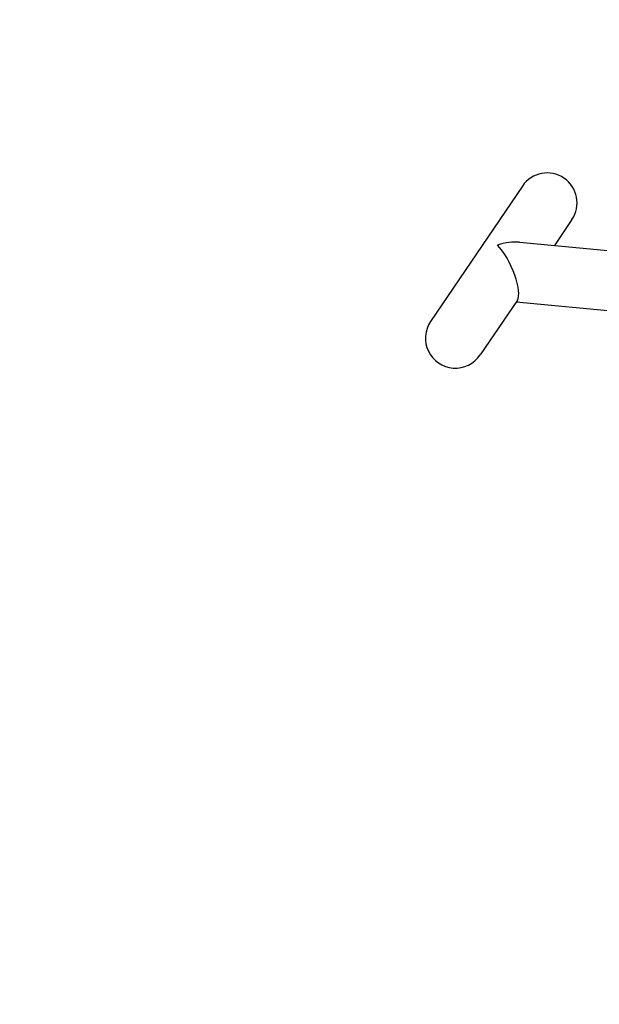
# Model space of a CAD drawing. Header units: inches. Extents: x 36 to 1719, y -84 to 1122.
# Tile 458 of 558: x 632.84 to 636.47, y 806.35 to 812.53. Entities that reach past the tile are written whole.
import ezdxf

# ---------------------------------------------------------------- set-up
doc = ezdxf.new("R2010")
doc.units = ezdxf.units.IN
doc.header["$LTSCALE"] = 48
doc.header["$MEASUREMENT"] = 0
doc.layers.add('Dimension (ANSI)', color=7, linetype='Continuous', lineweight=25)
doc.layers.add('Visible (ANSI)', color=7, linetype='Continuous', lineweight=30)
doc.styles.add('Note Text (ANSI)', font='tahoma.ttf')
doc.dimstyles.new('Architectural (ANSI)', dxfattribs={"dimscale": 48, "dimtxt": 0.125, "dimasz": 0.098425, "dimexe": 0.125, "dimexo": 0.0625, "dimgap": 0.031496, "dimtad": 0, "dimtih": 1, "dimtoh": 1, "dimdec": 4, "dimrnd": 1e-08, "dimzin": 3, "dimdsep": 46, "dimlunit": 4, "dimtxsty": 'Note Text (ANSI)', "dimcen": 0.09, "dimdle": 0.393701, "dimclrd": 256, "dimclre": 256, "dimclrt": 256, "dimadec": 0, "dimazin": 3, "dimtfac": 0.96, "dimtofl": 0, "dimtmove": 0, "dimatfit": 3, "dimfxl": 1, "dimfrac": 2, "dimtolj": 1, "dimtzin": 12, "dimlwd": -1, "dimlwe": -1, "dimarcsym": 0})

# ---------------------------------------------------------------- blocks, each defined once
blk = doc.blocks.new('*D22')
at = {"layer": 'Defpoints', "color": 0, "transparency": 16777216}
for p in [(690.0142, 1004.0529), (597.7408, 757.4914), (727.9177, 757.4914)]:
    blk.add_point(p, dxfattribs=at)
at = {"layer": 'Dimension (ANSI)', "transparency": 16777216}
for p, q in [((687.0142, 1004.0529), (591.7408, 1004.0529)), ((597.7408, 999.3285), (597.7408, 903.5717)), ((597.7408, 762.2158), (597.7408, 892.9726)), ((724.9177, 757.4914), (591.7408, 757.4914))]:
    blk.add_line(p, q, dxfattribs=at)
for points in [[(596.9534, 999.3285), (598.5282, 999.3285), (597.7408, 1004.0529)], [(596.9534, 762.2158), (598.5282, 762.2158), (597.7408, 757.4914)]]:
    blk.add_solid(points, dxfattribs=at)
at = {"layer": 'Dimension (ANSI)', "transparency": 16777216, "insert": (577.7824, 902.0599), "char_height": 6, "attachment_point": 1, "style": 'Note Text (ANSI)'}
blk.add_mtext('\\A1;20\'-6 9/16"', dxfattribs=at)

msp = doc.modelspace()

# ---------------------------------------------------------------- linework, layer by layer
at = {"layer": 'Visible (ANSI)'}
for p, q in [((635.98652, 811.48344), (635.41105, 810.63523)), ((636.29684, 811.2729), (636.18708, 811.11113)), ((635.96755, 811.13173), (636.96546, 811.03809)), ((635.95492, 810.76893), (635.72137, 810.42469)), ((635.94684, 810.75702), (636.96946, 810.66107))]:
    msp.add_line(p, q, dxfattribs=at)
for centre, start, end in [((636.14168, 811.37817), 325.844779, 145.844779), ((635.56621, 810.52996), 145.844779, 325.844779)]:
    msp.add_arc(centre, 0.1875, start, end, dxfattribs=at)
for major_axis, ratio, start_param, end_param in [((0.23194, 0.10935), 0.6098406, 0.8006992, 1.3863885), ((-0.09132, 0.1937), 0.3153681, 3.3260005, 5.5130882)]:
    msp.add_ellipse((635.85394, 810.95406), major_axis=major_axis, ratio=ratio, start_param=start_param, end_param=end_param, dxfattribs=at)

# ---------------------------------------------------------------- dimensions: what is measured, and where the dimension line sits
at = {"layer": 'Dimension (ANSI)'}
dim = msp.add_linear_dim(base=(597.7408, 757.4914), p1=(690.01418, 1004.0529), p2=(727.91768, 757.4914), angle=270, dimstyle='Architectural (ANSI)', override={"dimgap": 0.031496, "dimdec": 4, "dimlfac": 1, "dimtol": 0, "dimlim": 0, "dimtp": 0, "dimtm": 0, "dimtdec": 2, "dimatfit": 1}, dxfattribs=at)
dim.commit()
dim.dimension.update_dxf_attribs({"geometry": '*D22', "text_midpoint": (597.7408, 898.27215), "dimtype": 160})

doc.saveas('drawing.dxf')
